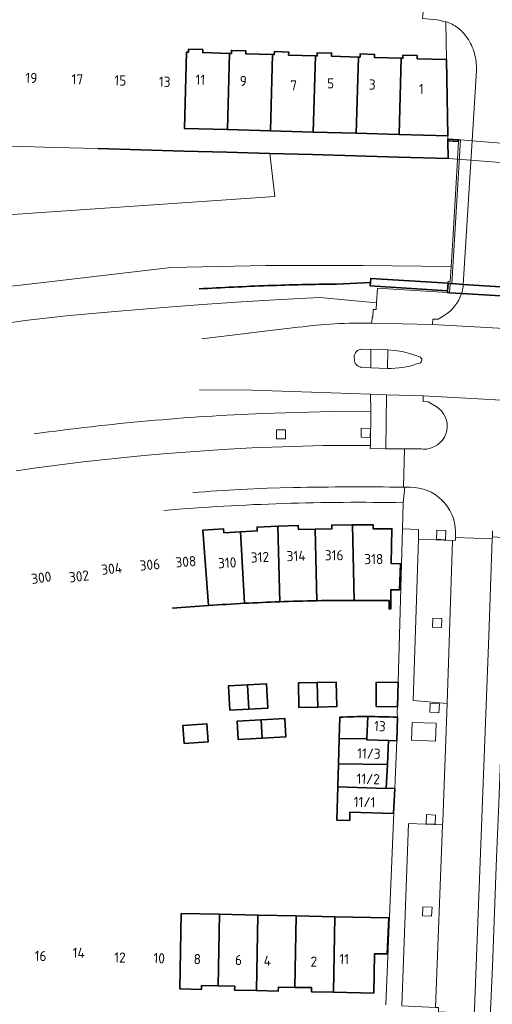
# Model space of a CAD drawing. Extents: x 150256 to 156914, y 461459 to 469481.
# Tile 604 of 656: x 154012 to 154075, y 468398 to 468528. Entities that reach past the tile are written whole.
import ezdxf
from ezdxf.enums import TextEntityAlignment as Align

# ---------------------------------------------------------------- set-up
doc = ezdxf.new("R2010")
doc.units = 0
doc.header["$LTSCALE"] = 0.75
for name, color, linetype, lineweight in [('B-RO-GK-BESCHOEIING-G', 251, 'GK-BESCHOEIING', 35), ('B-RO-GK-KADEMUUR-GV', 251, 'CONTINUOUS', 35), ('B-RO-GR-GROENVOORZIENING-GV', 251, 'CONTINUOUS', 18), ('B-RO-IE-TERREINAFSCHEIDING_KUNSTMATIG_MUUR-GV', 251, 'CONTINUOUS', 18), ('B-RO-KW-KUNSTWERK_DEK-GV', 6, 'CONTINUOUS', 18), ('B-RO-OG-BEBOUWING-GV', 6, 'CONTINUOUS', 35), ('B-RO-OG-BEBOUWING-T18', 1, 'CONTINUOUS', 18), ('B-RO-OG-TERREIN_CULTUURSCHEIDING-GV', 251, 'CONTINUOUS', 18), ('B-RO-OG-WATER_SLOOT-GV', 251, 'CONTINUOUS', 18), ('B-RO-VH-VERHARDING_ASFALT-GV', 251, 'CONTINUOUS', 18), ('B-RO-VH-VERHARDING_BETONSTRAATSTEEN-GV', 251, 'CONTINUOUS', 18), ('B-RO-VH-VERHARDING_GRASBETONSTEEN-GV', 251, 'CONTINUOUS', 18), ('B-RO-VH-VERHARDING_TEGEL-GV', 251, 'CONTINUOUS', 18)]:
    doc.layers.add(name, color=color, linetype=linetype, lineweight=lineweight)
doc.styles.add('NLCS-ISO-M200-T18', font='NLCS-ISO.ttf', dxfattribs={"height": 360})
doc.linetypes.add('GK-BESCHOEIING', pattern='A,30,-5,[1,NLCS.SHX,S=1,R=0,X=0,Y=0],-5', length=40)

msp = doc.modelspace()

# ---------------------------------------------------------------- linework, layer by layer
at = {"layer": 'B-RO-GK-BESCHOEIING-G'}
for points in [[(154069.197, 468510.09), (154069.153, 468512.437)], [(154069.197, 468510.09), (154069.153, 468512.437)], [(154045.534, 468510.754), (154039.807, 468510.915), (154034.111, 468511.074), (154028.415, 468511.234), (154022.719, 468511.393)], [(154045.534, 468510.754), (154039.807, 468510.915), (154034.111, 468511.074), (154028.415, 468511.234), (154022.719, 468511.393)], [(154045.534, 468510.754), (154051.199, 468510.595), (154056.896, 468510.435), (154062.602, 468510.275), (154069.197, 468510.09)], [(154045.534, 468510.754), (154051.199, 468510.595), (154056.896, 468510.435), (154062.602, 468510.275), (154069.197, 468510.09)], [(154058.868, 468493.629), (154054.357, 468493.433)], [(154058.868, 468493.629), (154054.357, 468493.433)]]:
    msp.add_lwpolyline(points, dxfattribs=at)
for points in [[(154045.252, 468493.224, 0.0060424), (154036.154, 468492.799)], [(154045.252, 468493.224, 0.0060424), (154036.154, 468492.799)], [(154054.357, 468493.433, 0.0062595), (154045.252, 468493.224)], [(154054.357, 468493.433, 0.0062595), (154045.252, 468493.224)]]:
    msp.add_lwpolyline(points, format="xyb", dxfattribs=at)
at = {"layer": 'B-RO-GK-KADEMUUR-GV'}
for points in [[(154070.552, 468512.347), (154070.565, 468512.565), (154069.149, 468512.661), (154069.153, 468512.437)], [(154070.552, 468512.347), (154070.565, 468512.565), (154069.149, 468512.661), (154069.153, 468512.437)], [(154069.172, 468493.535), (154058.906, 468494.178), (154058.868, 468493.629), (154058.837, 468493.18), (154069.104, 468492.537)], [(154069.172, 468493.535), (154058.906, 468494.178), (154058.868, 468493.629), (154058.837, 468493.18), (154069.104, 468492.537)], [(154077.038, 468492.041), (154077.113, 468492.985), (154076.12, 468493.054), (154071.168, 468493.397), (154069.68, 468493.5), (154069.172, 468493.535), (154069.104, 468492.537), (154069.09, 468492.307), (154069.354, 468492.292), (154070.953, 468492.199), (154076.158, 468491.897), (154076.762, 468491.851), (154077.021, 468491.832)], [(154077.038, 468492.041), (154077.113, 468492.985), (154076.12, 468493.054), (154071.168, 468493.397), (154069.68, 468493.5), (154069.172, 468493.535), (154069.104, 468492.537), (154069.09, 468492.307), (154069.354, 468492.292), (154070.953, 468492.199), (154076.158, 468491.897), (154076.762, 468491.851), (154077.021, 468491.832)]]:
    msp.add_lwpolyline(points, close=True, dxfattribs=at)
at = {"layer": 'B-RO-GR-GROENVOORZIENING-GV'}
for points in [[(154046.396, 468474.106), (154046.417, 468472.906), (154047.617, 468472.928), (154047.596, 468474.128)], [(154046.396, 468474.106), (154046.417, 468472.906), (154047.617, 468472.928), (154047.596, 468474.128)], [(154057.654, 468474.332), (154057.631, 468473.133), (154058.83, 468473.109), (154058.854, 468474.308)], [(154057.654, 468474.332), (154057.631, 468473.133), (154058.83, 468473.109), (154058.854, 468474.308)], [(154068.824, 468459.547), (154068.879, 468460.745), (154067.68, 468460.8), (154067.626, 468459.601)], [(154068.824, 468459.547), (154068.879, 468460.745), (154067.68, 468460.8), (154067.626, 468459.601)], [(154068.304, 468447.891), (154068.359, 468449.089), (154067.16, 468449.144), (154067.106, 468447.945)], [(154068.304, 468447.891), (154068.359, 468449.089), (154067.16, 468449.144), (154067.106, 468447.945)], [(154067.957, 468436.609), (154068.012, 468437.807), (154066.813, 468437.862), (154066.759, 468436.663)], [(154067.957, 468436.609), (154068.012, 468437.807), (154066.813, 468437.862), (154066.759, 468436.663)], [(154067.466, 468421.848), (154067.521, 468423.045), (154066.322, 468423.101), (154066.268, 468421.901)], [(154067.466, 468421.848), (154067.521, 468423.045), (154066.322, 468423.101), (154066.268, 468421.901)], [(154066.983, 468409.626), (154067.038, 468410.824), (154065.839, 468410.879), (154065.785, 468409.68)], [(154066.983, 468409.626), (154067.038, 468410.824), (154065.839, 468410.879), (154065.785, 468409.68)]]:
    msp.add_lwpolyline(points, close=True, dxfattribs=at)
at = {"layer": 'B-RO-IE-TERREINAFSCHEIDING_KUNSTMATIG_MUUR-GV'}
msp.add_lwpolyline([(154069.461, 468493.784), (154069.191, 468493.81), (154069.172, 468493.535), (154069.104, 468492.537), (154069.09, 468492.307), (154069.354, 468492.292), (154069.434, 468493.461), (154069.676, 468493.459), (154070.808, 468512.548), (154070.565, 468512.565), (154070.552, 468512.347), (154070.414, 468509.994), (154070.364, 468509.151), (154069.836, 468499.999), (154069.577, 468495.756)], close=True, dxfattribs=at)
msp.add_lwpolyline([(154069.461, 468493.784), (154069.191, 468493.81), (154069.172, 468493.535), (154069.104, 468492.537), (154069.09, 468492.307), (154069.354, 468492.292), (154069.434, 468493.461), (154069.676, 468493.459), (154070.808, 468512.548), (154070.565, 468512.565), (154070.552, 468512.347), (154070.414, 468509.994), (154070.364, 468509.151), (154069.836, 468499.999), (154069.577, 468495.756)], close=True, dxfattribs=at)
at = {"layer": 'B-RO-KW-KUNSTWERK_DEK-GV'}
msp.add_lwpolyline([(154077.297, 468512.039), (154072.343, 468512.428), (154070.808, 468512.548), (154070.565, 468512.565), (154070.552, 468512.347), (154070.414, 468509.994), (154070.364, 468509.151), (154069.836, 468499.999), (154069.577, 468495.756), (154069.461, 468493.784), (154069.191, 468493.81), (154069.172, 468493.535), (154069.104, 468492.537), (154069.09, 468492.307), (154069.354, 468492.292), (154070.953, 468492.199), (154076.158, 468491.897)], dxfattribs=at)
msp.add_lwpolyline([(154077.297, 468512.039), (154072.343, 468512.428), (154070.808, 468512.548), (154070.565, 468512.565), (154070.552, 468512.347), (154070.414, 468509.994), (154070.364, 468509.151), (154069.836, 468499.999), (154069.577, 468495.756), (154069.461, 468493.784), (154069.191, 468493.81), (154069.172, 468493.535), (154069.104, 468492.537), (154069.09, 468492.307), (154069.354, 468492.292), (154070.953, 468492.199), (154076.158, 468491.897)], dxfattribs=at)
at = {"layer": 'B-RO-OG-BEBOUWING-GV'}
for points in [[(154039.891, 468513.911), (154040.175, 468524.019), (154036.618, 468524.119), (154036.629, 468524.518), (154034.731, 468524.572), (154034.719, 468524.172), (154034.479, 468524.179), (154034.195, 468514.071)], [(154040.175, 468524.019), (154039.891, 468513.911), (154045.587, 468513.751), (154045.872, 468523.858), (154042.314, 468523.958), (154042.325, 468524.358), (154040.427, 468524.411), (154040.415, 468524.012)], [(154045.872, 468523.858), (154045.587, 468513.751), (154051.283, 468513.591), (154051.567, 468523.697), (154048.01, 468523.797), (154048.021, 468524.197), (154046.123, 468524.251), (154046.111, 468523.851)], [(154051.567, 468523.697), (154051.283, 468513.591), (154056.98, 468513.431), (154057.263, 468523.537), (154053.706, 468523.637), (154053.706, 468524.046), (154051.807, 468524.098), (154051.807, 468523.69)], [(154062.677, 468513.271), (154062.929, 468523.377), (154059.402, 468523.476), (154059.406, 468523.881), (154057.502, 468523.939), (154057.503, 468523.53), (154057.263, 468523.537), (154056.98, 468513.431)], [(154069.142, 468513.089), (154068.955, 468523.207), (154065.068, 468523.316), (154065.087, 468523.717), (154063.186, 468523.773), (154063.169, 468523.37), (154062.929, 468523.377), (154062.677, 468513.271)], [(154042.727, 468437.085), (154042.56, 468440.321), (154040.039, 468440.191), (154040.206, 468436.955)], [(154042.727, 468437.085), (154042.56, 468440.321), (154040.039, 468440.191), (154040.206, 468436.955)], [(154042.56, 468440.321), (154042.727, 468437.085), (154045.248, 468437.215), (154045.081, 468440.451)], [(154042.56, 468440.321), (154042.727, 468437.085), (154045.248, 468437.215), (154045.081, 468440.451)], [(154051.881, 468437.368), (154051.821, 468440.607), (154049.308, 468440.56), (154049.369, 468437.321)], [(154051.881, 468437.368), (154051.821, 468440.607), (154049.308, 468440.56), (154049.369, 468437.321)], [(154051.821, 468440.607), (154051.881, 468437.368), (154054.392, 468437.415), (154054.331, 468440.654)], [(154051.821, 468440.607), (154051.881, 468437.368), (154054.392, 468437.415), (154054.331, 468440.654)], [(154062.541, 468440.66), (154059.626, 468440.63), (154059.642, 468437.445), (154062.444, 468437.371)], [(154062.541, 468440.66), (154059.626, 468440.63), (154059.642, 468437.445), (154062.444, 468437.371)], [(154034.171, 468432.509), (154037.344, 468432.765), (154037.151, 468435.157), (154033.977, 468434.901)], [(154034.171, 468432.509), (154037.344, 468432.765), (154037.151, 468435.157), (154033.977, 468434.901)], [(154044.486, 468433.254), (154044.35, 468435.65), (154041.175, 468435.469), (154041.311, 468433.073)], [(154044.486, 468433.254), (154044.35, 468435.65), (154041.175, 468435.469), (154041.311, 468433.073)], [(154044.35, 468435.65), (154044.486, 468433.254), (154047.657, 468433.434), (154047.521, 468435.83)], [(154044.35, 468435.65), (154044.486, 468433.254), (154047.657, 468433.434), (154047.521, 468435.83)], [(154061.247, 468432.913), (154058.37, 468433.035), (154058.375, 468433.208), (154054.716, 468433.169), (154054.625, 468429.832), (154061.111, 468429.766)], [(154061.247, 468432.913), (154058.37, 468433.035), (154058.375, 468433.208), (154054.716, 468433.169), (154054.625, 468429.832), (154061.111, 468429.766)], [(154061.111, 468429.766), (154054.625, 468429.832), (154054.542, 468426.783), (154060.973, 468426.568), (154060.974, 468426.601)], [(154061.111, 468429.766), (154054.625, 468429.832), (154054.542, 468426.783), (154060.973, 468426.568), (154060.974, 468426.601)], [(154062.092, 468426.569), (154060.974, 468426.601), (154060.973, 468426.568), (154054.542, 468426.783), (154054.422, 468422.371), (154056.12, 468422.33), (154056.14, 468423.435), (154061.945, 468423.268)], [(154062.092, 468426.569), (154060.974, 468426.601), (154060.973, 468426.568), (154054.542, 468426.783), (154054.422, 468422.371), (154056.12, 468422.33), (154056.14, 468423.435), (154061.945, 468423.268)], [(154033.752, 468409.997), (154033.585, 468400.001), (154036.444, 468399.931), (154036.461, 468400.439), (154038.659, 468400.391), (154038.837, 468409.888)], [(154033.752, 468409.997), (154033.585, 468400.001), (154036.444, 468399.931), (154036.461, 468400.439), (154038.659, 468400.391), (154038.837, 468409.888)], [(154043.751, 468399.779), (154043.935, 468409.78), (154038.837, 468409.888), (154038.659, 468400.391), (154040.863, 468400.342), (154040.852, 468399.843)], [(154043.751, 468399.779), (154043.935, 468409.78), (154038.837, 468409.888), (154038.659, 468400.391), (154040.863, 468400.342), (154040.852, 468399.843)], [(154049.034, 468409.671), (154043.935, 468409.78), (154043.751, 468399.779), (154046.634, 468399.715), (154046.655, 468400.236), (154048.855, 468400.204)], [(154049.034, 468409.671), (154043.935, 468409.78), (154043.751, 468399.779), (154046.634, 468399.715), (154046.655, 468400.236), (154048.855, 468400.204)], [(154049.034, 468409.671), (154048.855, 468400.204), (154051.058, 468400.171), (154051.05, 468399.622), (154053.949, 468399.559), (154054.133, 468409.563)], [(154049.034, 468409.671), (154048.855, 468400.204), (154051.058, 468400.171), (154051.05, 468399.622), (154053.949, 468399.559), (154054.133, 468409.563)], [(154054.133, 468409.563), (154053.949, 468399.559), (154059.305, 468399.444), (154059.409, 468404.66), (154061.107, 468404.626), (154061.301, 468409.41)], [(154054.133, 468409.563), (154053.949, 468399.559), (154059.305, 468399.444), (154059.409, 468404.66), (154061.107, 468404.626), (154061.301, 468409.41)]]:
    msp.add_lwpolyline(points, close=True, dxfattribs=at)
for points in [[(154042.162, 468451.113), (154041.639, 468460.592), (154039.419, 468460.469), (154039.392, 468460.974), (154036.649, 468460.823)], [(154042.162, 468451.113), (154041.639, 468460.592), (154039.419, 468460.469), (154039.392, 468460.974), (154036.649, 468460.823)], [(154046.828, 468451.32), (154046.56, 468461.331), (154043.831, 468461.214), (154043.859, 468460.714), (154041.639, 468460.592), (154042.162, 468451.113)], [(154046.828, 468451.32), (154046.56, 468461.331), (154043.831, 468461.214), (154043.859, 468460.714), (154041.639, 468460.592), (154042.162, 468451.113)], [(154051.737, 468451.456), (154051.538, 468460.944), (154049.324, 468460.897), (154049.301, 468461.414), (154046.56, 468461.331)], [(154051.737, 468451.456), (154051.538, 468460.944), (154049.324, 468460.897), (154049.301, 468461.414), (154046.56, 468461.331)], [(154046.56, 468461.331), (154046.828, 468451.32)], [(154046.56, 468461.331), (154046.828, 468451.32)], [(154056.69, 468451.508), (154056.484, 468461.518), (154053.741, 468461.489), (154053.752, 468460.99), (154051.538, 468460.944), (154051.737, 468451.456)], [(154056.69, 468451.508), (154056.484, 468461.518), (154053.741, 468461.489), (154053.752, 468460.99), (154051.538, 468460.944), (154051.737, 468451.456)], [(154056.484, 468461.518), (154056.69, 468451.508)], [(154061.334, 468451.48), (154061.348, 468450.367), (154061.553, 468450.364), (154061.57, 468452.902), (154062.737, 468452.895), (154062.865, 468456.358), (154061.637, 468456.386), (154061.712, 468460.995), (154059.236, 468460.981), (154059.235, 468461.508), (154056.484, 468461.518)], [(154056.484, 468461.518), (154056.69, 468451.508)], [(154061.334, 468451.48), (154061.348, 468450.367), (154061.553, 468450.364), (154061.57, 468452.902), (154062.737, 468452.895), (154062.865, 468456.358), (154061.637, 468456.386), (154061.712, 468460.995), (154059.236, 468460.981), (154059.235, 468461.508), (154056.484, 468461.518)], [(154037.367, 468450.822), (154036.649, 468460.823)], [(154036.649, 468460.823), (154037.367, 468450.822)], [(154037.367, 468450.822), (154036.649, 468460.823)], [(154036.649, 468460.823), (154037.367, 468450.822)], [(154054.716, 468433.169), (154058.375, 468433.208), (154058.514, 468436.101)], [(154054.716, 468433.169), (154058.375, 468433.208), (154058.514, 468436.101)], [(154054.794, 468436.02), (154054.716, 468433.169)], [(154054.794, 468436.02), (154054.716, 468433.169)], [(154058.375, 468433.208), (154058.37, 468433.035), (154061.247, 468432.913), (154062.366, 468432.865), (154062.453, 468435.985), (154062.354, 468436)], [(154058.375, 468433.208), (154058.37, 468433.035), (154061.247, 468432.913), (154062.366, 468432.865), (154062.453, 468435.985), (154062.354, 468436)], [(154058.514, 468436.101), (154058.375, 468433.208)], [(154058.514, 468436.101), (154058.375, 468433.208)]]:
    msp.add_lwpolyline(points, dxfattribs=at)
for points in [[(154032.56, 468450.449, -0.003945), (154037.367, 468450.822)], [(154032.56, 468450.449, -0.003945), (154037.367, 468450.822)], [(154037.367, 468450.822, -0.0039605), (154042.162, 468451.113)], [(154037.367, 468450.822, -0.0039605), (154042.162, 468451.113)], [(154042.162, 468451.113, -0.004064), (154046.828, 468451.32)], [(154042.162, 468451.113, -0.004064), (154046.828, 468451.32)], [(154046.828, 468451.32, -0.0040767), (154051.737, 468451.456)], [(154046.828, 468451.32, -0.0040767), (154051.737, 468451.456)], [(154051.737, 468451.456, -0.0044434), (154056.69, 468451.508)], [(154051.737, 468451.456, -0.0044434), (154056.69, 468451.508)], [(154056.69, 468451.508, -0.0038758), (154061.334, 468451.48)], [(154056.69, 468451.508, -0.0038758), (154061.334, 468451.48)], [(154058.514, 468436.101, 0.012091), (154054.794, 468436.02)], [(154058.514, 468436.101, 0.012091), (154054.794, 468436.02)], [(154062.354, 468436, 0.0132858), (154058.514, 468436.101)], [(154062.354, 468436, 0.0132858), (154058.514, 468436.101)]]:
    msp.add_lwpolyline(points, format="xyb", dxfattribs=at)
at = {"layer": 'B-RO-OG-TERREIN_CULTUURSCHEIDING-GV'}
for points in [[(154059.052, 468488.245), (154059.06, 468488.259), (154059.075, 468489.067), (154059.177, 468489.068), (154059.23, 468490.074), (154059.621, 468490.044), (154059.683, 468490.932), (154052.175, 468491.638), (154046.976, 468491.375), (154041.779, 468491.07), (154036.585, 468490.724), (154031.393, 468490.336), (154024.939, 468489.803), (154018.49, 468489.216), (154015.769, 468488.934), (154013.054, 468488.597), (154009.135, 468488.039)], [(154059.052, 468488.245), (154059.06, 468488.259), (154059.075, 468489.067), (154059.177, 468489.068), (154059.23, 468490.074), (154059.621, 468490.044), (154059.683, 468490.932), (154052.175, 468491.638), (154046.976, 468491.375), (154041.779, 468491.07), (154036.585, 468490.724), (154031.393, 468490.336), (154024.939, 468489.803), (154018.49, 468489.216), (154015.769, 468488.934), (154013.054, 468488.597), (154009.135, 468488.039)], [(154036.488, 468486.17), (154042.681, 468486.925), (154042.652, 468486.908), (154049.3, 468487.701)], [(154036.488, 468486.17), (154042.681, 468486.925), (154042.652, 468486.908), (154049.3, 468487.701)], [(154058.893, 468478.845), (154043.225, 468479.362), (154036.18, 468479.402)], [(154058.893, 468478.845), (154043.225, 468479.362), (154036.18, 468479.402)], [(154044.565, 468476.286), (154053.707, 468476.524), (154058.919, 468476.585), (154058.893, 468478.845)], [(154044.565, 468476.286), (154053.707, 468476.524), (154058.919, 468476.585), (154058.893, 468478.845)], [(154067.575, 468477.207), (154066.523, 468477.834), (154065.843, 468477.875), (154065.864, 468478.622), (154061.009, 468478.767), (154060.928, 468471.615)], [(154067.575, 468477.207), (154066.523, 468477.834), (154065.843, 468477.875), (154065.864, 468478.622), (154061.009, 468478.767), (154060.928, 468471.615)], [(154060.928, 468471.615), (154063.389, 468471.595), (154065.555, 468471.578), (154065.651, 468471.577)], [(154060.928, 468471.615), (154063.389, 468471.595), (154065.555, 468471.578), (154065.651, 468471.577)]]:
    msp.add_lwpolyline(points, dxfattribs=at)
for points in [[(154049.3, 468487.701, -0.0397887), (154059.052, 468488.245)], [(154049.3, 468487.701, -0.0397887), (154059.052, 468488.245)], [(154066.496, 468471.595, 0.7008136), (154067.575, 468477.207)], [(154066.496, 468471.595, 0.7008136), (154067.575, 468477.207)], [(154014.257, 468473.579, -0.0238534), (154044.565, 468476.286)], [(154014.257, 468473.579, -0.0238534), (154044.565, 468476.286)], [(154065.651, 468471.577, 0.0686331), (154066.496, 468471.595)], [(154065.651, 468471.577, 0.0686331), (154066.496, 468471.595)]]:
    msp.add_lwpolyline(points, format="xyb", dxfattribs=at)
at = {"layer": 'B-RO-OG-WATER_SLOOT-GV'}
msp.add_lwpolyline([(154070.552, 468512.347), (154069.153, 468512.437), (154069.197, 468510.09), (154070.414, 468509.994)], close=True, dxfattribs=at)
msp.add_lwpolyline([(154070.552, 468512.347), (154069.153, 468512.437), (154069.197, 468510.09), (154070.414, 468509.994)], close=True, dxfattribs=at)
for points in [[(153988.149, 468501.086), (154046.177, 468505.024), (154045.534, 468510.754), (154039.807, 468510.915), (154034.111, 468511.074), (154028.415, 468511.234), (154022.719, 468511.393), (154017.023, 468511.553), (154011.327, 468511.712)], [(153988.149, 468501.086), (154046.177, 468505.024), (154045.534, 468510.754), (154039.807, 468510.915), (154034.111, 468511.074), (154028.415, 468511.234), (154022.719, 468511.393), (154017.023, 468511.553), (154011.327, 468511.712)], [(154005.064, 468492.455), (154017.012, 468493.829), (154032.393, 468495.616), (154045.028, 468495.891), (154057.8, 468495.892), (154069.577, 468495.756), (154069.836, 468499.999), (154070.364, 468509.151), (154070.414, 468509.994), (154069.197, 468510.09), (154062.602, 468510.275), (154056.896, 468510.435), (154051.199, 468510.595), (154045.534, 468510.754), (154046.177, 468505.024), (153988.149, 468501.086)], [(154005.064, 468492.455), (154017.012, 468493.829), (154032.393, 468495.616), (154045.028, 468495.891), (154057.8, 468495.892), (154069.577, 468495.756), (154069.836, 468499.999), (154070.364, 468509.151), (154070.414, 468509.994), (154069.197, 468510.09), (154062.602, 468510.275), (154056.896, 468510.435), (154051.199, 468510.595), (154045.534, 468510.754), (154046.177, 468505.024), (153988.149, 468501.086)], [(154077.856, 468509.407), (154070.414, 468509.994), (154070.364, 468509.151), (154069.836, 468499.999), (154069.577, 468495.756), (154069.461, 468493.784), (154069.191, 468493.81), (154069.172, 468493.535), (154069.68, 468493.5), (154071.168, 468493.397), (154076.12, 468493.054)], [(154054.357, 468493.433), (154058.868, 468493.629), (154058.906, 468494.178), (154069.172, 468493.535), (154069.191, 468493.81), (154069.461, 468493.784), (154069.577, 468495.756), (154057.8, 468495.892), (154045.028, 468495.891), (154032.393, 468495.616), (154017.012, 468493.829), (154005.064, 468492.455), (153993.803, 468489.845), (153979.933, 468487.097), (153967.847, 468484.075), (153961.53, 468482.289), (153949.582, 468478.581), (153940.462, 468475.193), (153941.207, 468473.26), (153941.515, 468473.356), (153941.632, 468473.046), (153948.839, 468475.713), (153949.004, 468475.244), (153959.896, 468478.991)], [(154054.357, 468493.433), (154058.868, 468493.629), (154058.906, 468494.178), (154069.172, 468493.535), (154069.191, 468493.81), (154069.461, 468493.784), (154069.577, 468495.756), (154057.8, 468495.892), (154045.028, 468495.891), (154032.393, 468495.616), (154017.012, 468493.829), (154005.064, 468492.455), (153993.803, 468489.845), (153979.933, 468487.097), (153967.847, 468484.075), (153961.53, 468482.289), (153949.582, 468478.581), (153940.462, 468475.193), (153941.207, 468473.26), (153941.515, 468473.356), (153941.632, 468473.046), (153948.839, 468475.713), (153949.004, 468475.244), (153959.896, 468478.991)], [(154009.135, 468488.039), (154013.054, 468488.597), (154015.769, 468488.934), (154018.49, 468489.216), (154024.939, 468489.803), (154031.393, 468490.336), (154036.585, 468490.724), (154041.779, 468491.07), (154046.976, 468491.375), (154052.175, 468491.638), (154059.683, 468490.932), (154059.819, 468492.888), (154069.09, 468492.307), (154069.104, 468492.537), (154058.837, 468493.18), (154058.868, 468493.629)], [(154009.135, 468488.039), (154013.054, 468488.597), (154015.769, 468488.934), (154018.49, 468489.216), (154024.939, 468489.803), (154031.393, 468490.336), (154036.585, 468490.724), (154041.779, 468491.07), (154046.976, 468491.375), (154052.175, 468491.638), (154059.683, 468490.932), (154059.819, 468492.888), (154069.09, 468492.307), (154069.104, 468492.537), (154058.837, 468493.18), (154058.868, 468493.629)], [(154058.868, 468493.629), (154054.357, 468493.433)], [(154058.868, 468493.629), (154054.357, 468493.433)]]:
    msp.add_lwpolyline(points, dxfattribs=at)
for points in [[(154045.252, 468493.224, 0.0060424), (154036.154, 468492.799)], [(154036.154, 468492.799, -0.0060424), (154045.252, 468493.224)], [(154045.252, 468493.224, 0.0060424), (154036.154, 468492.799)], [(154036.154, 468492.799, -0.0060424), (154045.252, 468493.224)], [(154054.357, 468493.433, 0.0062595), (154045.252, 468493.224)], [(154045.252, 468493.224, -0.0062595), (154054.357, 468493.433)], [(154054.357, 468493.433, 0.0062595), (154045.252, 468493.224)], [(154045.252, 468493.224, -0.0062595), (154054.357, 468493.433)]]:
    msp.add_lwpolyline(points, format="xyb", dxfattribs=at)
at = {"layer": 'B-RO-VH-VERHARDING_ASFALT-GV'}
for points in [[(154049.3, 468487.701), (154042.652, 468486.908), (154042.681, 468486.925), (154036.488, 468486.17)], [(154049.3, 468487.701), (154042.652, 468486.908), (154042.681, 468486.925), (154036.488, 468486.17)], [(154145.416, 468477.189), (154140.275, 468478.02), (154134.113, 468478.987), (154127.947, 468479.925), (154121.887, 468480.797), (154118.743, 468481.233), (154115.608, 468481.724), (154115.417, 468481.758), (154103.25, 468484.005), (154091.258, 468486.228), (154091.084, 468486.258), (154089.955, 468486.433), (154088.822, 468486.587), (154079.087, 468487.404), (154073.46, 468487.725), (154067.087, 468488.085), (154059.06, 468488.245), (154059.052, 468488.245)], [(154145.416, 468477.189), (154140.275, 468478.02), (154134.113, 468478.987), (154127.947, 468479.925), (154121.887, 468480.797), (154118.743, 468481.233), (154115.608, 468481.724), (154115.417, 468481.758), (154103.25, 468484.005), (154091.258, 468486.228), (154091.084, 468486.258), (154089.955, 468486.433), (154088.822, 468486.587), (154079.087, 468487.404), (154073.46, 468487.725), (154067.087, 468488.085), (154059.06, 468488.245), (154059.052, 468488.245)], [(154057.739, 468484.801), (154058.939, 468484.769), (154061.174, 468484.711), (154062.125, 468484.638), (154063.068, 468484.488), (154064.051, 468484.249), (154065.011, 468483.932), (154065.387, 468483.8)], [(154057.739, 468484.801), (154058.939, 468484.769), (154061.174, 468484.711), (154062.125, 468484.638), (154063.068, 468484.488), (154064.051, 468484.249), (154065.011, 468483.932), (154065.387, 468483.8)], [(154056.732, 468483.413), (154056.717, 468483.727)], [(154056.732, 468483.413), (154056.717, 468483.727)], [(154061.145, 468482.244), (154058.919, 468482.346), (154058.919, 468482.354), (154057.722, 468482.398)], [(154061.145, 468482.244), (154058.919, 468482.346), (154058.919, 468482.354), (154057.722, 468482.398)], [(154065.365, 468482.953), (154065.024, 468482.853)], [(154065.365, 468482.953), (154065.024, 468482.853)], [(154036.18, 468479.402), (154043.225, 468479.362), (154058.893, 468478.845), (154061.009, 468478.767), (154065.864, 468478.622), (154073.096, 468478.227), (154079.397, 468477.884), (154085.831, 468477.258), (154088.921, 468477.057), (154092.014, 468476.91)], [(154036.18, 468479.402), (154043.225, 468479.362), (154058.893, 468478.845), (154061.009, 468478.767), (154065.864, 468478.622), (154073.096, 468478.227), (154079.397, 468477.884), (154085.831, 468477.258), (154088.921, 468477.057), (154092.014, 468476.91)]]:
    msp.add_lwpolyline(points, dxfattribs=at)
for points in [[(154059.052, 468488.245, 0.0397887), (154049.3, 468487.701)], [(154059.052, 468488.245, 0.0397887), (154049.3, 468487.701)], [(154056.717, 468483.727, -0.4284318), (154057.739, 468484.801)], [(154056.717, 468483.727, -0.4284318), (154057.739, 468484.801)], [(154057.722, 468482.398, -0.4015023), (154056.732, 468483.413)], [(154057.722, 468482.398, -0.4015023), (154056.732, 468483.413)], [(154065.387, 468483.8, -0.7296637), (154065.365, 468482.953)], [(154065.387, 468483.8, -0.7296637), (154065.365, 468482.953)], [(154065.024, 468482.853, -0.0878881), (154061.145, 468482.244)], [(154065.024, 468482.853, -0.0878881), (154061.145, 468482.244)]]:
    msp.add_lwpolyline(points, format="xyb", dxfattribs=at)
at = {"layer": 'B-RO-VH-VERHARDING_BETONSTRAATSTEEN-GV'}
for points in [[(154085.49, 468533.175), (154080.849, 468533.521), (154072.76, 468534.125), (154066.205, 468534.614), (154065.856, 468529.525), (154065.789, 468528.634), (154067.663, 468528.483)], [(154068.864, 468528.136), (154068.86, 468528.249)], [(154068.86, 468528.249), (154068.864, 468528.136), (154068.955, 468523.207)], [(154068.955, 468523.207), (154069.142, 468513.089), (154069.149, 468512.661), (154070.565, 468512.565), (154070.808, 468512.548), (154072.343, 468512.428), (154072.924, 468521.775)], [(154072.924, 468521.775), (154072.343, 468512.428), (154077.297, 468512.039), (154077.942, 468522.483)], [(154071.15, 468493.099), (154071.168, 468493.397), (154072.343, 468512.428), (154070.808, 468512.548), (154069.676, 468493.459), (154069.434, 468493.461), (154069.354, 468492.292), (154070.953, 468492.199)], [(154071.15, 468493.099), (154071.168, 468493.397), (154072.343, 468512.428), (154070.808, 468512.548), (154069.676, 468493.459), (154069.434, 468493.461), (154069.354, 468492.292), (154070.953, 468492.199)], [(154076.113, 468492.948), (154076.12, 468493.054), (154077.297, 468512.039), (154072.343, 468512.428), (154071.168, 468493.397), (154071.15, 468493.099)], [(154076.113, 468492.948), (154076.12, 468493.054), (154077.297, 468512.039), (154072.343, 468512.428), (154071.168, 468493.397), (154071.15, 468493.099)], [(154070.953, 468492.199), (154069.354, 468492.292), (154069.09, 468492.307), (154059.819, 468492.888), (154059.683, 468490.932)], [(154070.953, 468492.199), (154069.354, 468492.292), (154069.09, 468492.307), (154059.819, 468492.888), (154059.683, 468490.932)], [(154059.683, 468490.932), (154059.621, 468490.044), (154059.23, 468490.074), (154059.177, 468489.068), (154059.075, 468489.067), (154059.06, 468488.259), (154059.052, 468488.245), (154059.06, 468488.245), (154067.087, 468488.085), (154067.13, 468488.792), (154067.874, 468488.792), (154068.671, 468489.278)], [(154059.683, 468490.932), (154059.621, 468490.044), (154059.23, 468490.074), (154059.177, 468489.068), (154059.075, 468489.067), (154059.06, 468488.259), (154059.052, 468488.245), (154059.06, 468488.245), (154067.087, 468488.085), (154067.13, 468488.792), (154067.874, 468488.792), (154068.671, 468489.278)], [(154076.158, 468491.897), (154070.953, 468492.199)], [(154070.953, 468492.199), (154076.158, 468491.897), (154076.152, 468491.937)], [(154076.158, 468491.897), (154070.953, 468492.199)], [(154070.953, 468492.199), (154076.158, 468491.897), (154076.152, 468491.937)], [(154068.671, 468489.278), (154067.874, 468488.792), (154067.13, 468488.792), (154067.087, 468488.085), (154073.46, 468487.725), (154079.087, 468487.404), (154079.17, 468488.121), (154078.566, 468488.165), (154078.33, 468488.361)], [(154068.671, 468489.278), (154067.874, 468488.792), (154067.13, 468488.792), (154067.087, 468488.085), (154073.46, 468487.725), (154079.087, 468487.404), (154079.17, 468488.121), (154078.566, 468488.165), (154078.33, 468488.361)], [(154057.722, 468482.398), (154058.919, 468482.354), (154058.939, 468484.769), (154057.739, 468484.801)], [(154057.722, 468482.398), (154058.919, 468482.354), (154058.939, 468484.769), (154057.739, 468484.801)], [(154065.387, 468483.8), (154065.011, 468483.932), (154064.051, 468484.249), (154063.068, 468484.488), (154062.125, 468484.638), (154061.174, 468484.711), (154061.145, 468482.244)], [(154065.387, 468483.8), (154065.011, 468483.932), (154064.051, 468484.249), (154063.068, 468484.488), (154062.125, 468484.638), (154061.174, 468484.711), (154061.145, 468482.244)], [(154056.717, 468483.727), (154056.732, 468483.413)], [(154056.717, 468483.727), (154056.732, 468483.413)], [(154065.024, 468482.853), (154065.365, 468482.953)], [(154065.024, 468482.853), (154065.365, 468482.953)], [(154078.807, 468477.172), (154079.344, 468477.127), (154079.397, 468477.884), (154073.096, 468478.227), (154065.864, 468478.622), (154065.843, 468477.875), (154066.523, 468477.834), (154067.575, 468477.207)], [(154078.807, 468477.172), (154079.344, 468477.127), (154079.397, 468477.884), (154073.096, 468478.227), (154065.864, 468478.622), (154065.843, 468477.875), (154066.523, 468477.834), (154067.575, 468477.207)], [(154063.251, 468466.511), (154063.389, 468471.595), (154060.928, 468471.615), (154058.848, 468471.632), (154058.854, 468472.045), (154052.611, 468472.014), (154043.149, 468471.707), (154039.278, 468471.502), (154035.593, 468471.249), (154031.909, 468470.974), (154029.278, 468470.751), (154026.647, 468470.507), (154023.709, 468470.2), (154020.771, 468469.867), (154017.66, 468469.48), (154014.558, 468469.067), (154011.869, 468468.68)], [(154063.251, 468466.511), (154063.389, 468471.595), (154060.928, 468471.615), (154058.848, 468471.632), (154058.854, 468472.045), (154052.611, 468472.014), (154043.149, 468471.707), (154039.278, 468471.502), (154035.593, 468471.249), (154031.909, 468470.974), (154029.278, 468470.751), (154026.647, 468470.507), (154023.709, 468470.2), (154020.771, 468469.867), (154017.66, 468469.48), (154014.558, 468469.067), (154011.869, 468468.68)], [(154065.651, 468471.577), (154065.555, 468471.578), (154063.389, 468471.595), (154063.251, 468466.511), (154063.433, 468466.508), (154064.132, 468466.503)], [(154065.651, 468471.577), (154065.555, 468471.578), (154063.389, 468471.595), (154063.251, 468466.511), (154063.433, 468466.508), (154064.132, 468466.503)], [(154041.669, 468466.198), (154045.159, 468466.36), (154048.651, 468466.462)], [(154041.669, 468466.198), (154045.159, 468466.36), (154048.651, 468466.462)], [(154064.132, 468466.503), (154063.433, 468466.508), (154063.203, 468464.448), (154063.106, 468460.978), (154065.233, 468460.88), (154065.233, 468459.634), (154069.736, 468459.444), (154070.151, 468459.469), (154070.147, 468459.822), (154070.137, 468460.61)], [(154064.132, 468466.503), (154063.433, 468466.508), (154063.203, 468464.448), (154063.106, 468460.978), (154065.233, 468460.88), (154065.233, 468459.634), (154069.736, 468459.444), (154070.151, 468459.469), (154070.147, 468459.822), (154070.137, 468460.61)], [(154070.137, 468460.61), (154070.147, 468459.822), (154075.034, 468459.671)], [(154070.137, 468460.61), (154070.147, 468459.822), (154075.034, 468459.671)], [(154075.034, 468459.671), (154075.043, 468459.92), (154075.072, 468460.736)], [(154075.034, 468459.671), (154075.043, 468459.92), (154075.072, 468460.736)]]:
    msp.add_lwpolyline(points, dxfattribs=at)
for points in [[(154067.663, 468528.483, -0.0359314), (154068.864, 468528.136)], [(154068.86, 468528.249, -0.0819539), (154070.458, 468527.394)], [(154070.458, 468527.394, 0.0819539), (154068.86, 468528.249)], [(154070.458, 468527.394, -0.0816232), (154071.704, 468526.079)], [(154071.704, 468526.079, 0.0816232), (154070.458, 468527.394)], [(154071.704, 468526.079, -0.0811559), (154072.663, 468524.026)], [(154072.663, 468524.026, 0.0811559), (154071.704, 468526.079)], [(154072.663, 468524.026, -0.0812861), (154072.924, 468521.775)], [(154072.924, 468521.775, 0.0812861), (154072.663, 468524.026)], [(154070.953, 468492.199, 0.0441377), (154071.15, 468493.099)], [(154071.15, 468493.099, -0.0441377), (154070.953, 468492.199)], [(154070.953, 468492.199, 0.0441377), (154071.15, 468493.099)], [(154071.15, 468493.099, -0.0441377), (154070.953, 468492.199)], [(154068.671, 468489.278, 0.1822659), (154070.953, 468492.199)], [(154070.953, 468492.199, -0.1822659), (154068.671, 468489.278)], [(154068.671, 468489.278, 0.1822659), (154070.953, 468492.199)], [(154070.953, 468492.199, -0.1822659), (154068.671, 468489.278)], [(154057.739, 468484.801, 0.4284318), (154056.717, 468483.727)], [(154057.739, 468484.801, 0.4284318), (154056.717, 468483.727)], [(154056.732, 468483.413, 0.4015023), (154057.722, 468482.398)], [(154056.732, 468483.413, 0.4015023), (154057.722, 468482.398)], [(154065.365, 468482.953, 0.7296637), (154065.387, 468483.8)], [(154065.365, 468482.953, 0.7296637), (154065.387, 468483.8)], [(154061.145, 468482.244, 0.0878881), (154065.024, 468482.853)], [(154061.145, 468482.244, 0.0878881), (154065.024, 468482.853)], [(154067.575, 468477.207, -0.7008136), (154066.496, 468471.595)], [(154067.575, 468477.207, -0.7008136), (154066.496, 468471.595)], [(154066.496, 468471.595, -0.0686331), (154065.651, 468471.577)], [(154066.496, 468471.595, -0.0686331), (154065.651, 468471.577)], [(154035.318, 468465.801, -0.0058326), (154041.669, 468466.198)], [(154035.318, 468465.801, -0.0058326), (154041.669, 468466.198)], [(154048.651, 468466.462, -0.0044659), (154056.042, 468466.549)], [(154048.651, 468466.462, -0.0044659), (154056.042, 468466.549)], [(154056.042, 468466.549, -0.0044395), (154063.251, 468466.511)], [(154056.042, 468466.549, -0.0044395), (154063.251, 468466.511)], [(154064.132, 468466.503, -0.4151954), (154070.137, 468460.61)], [(154070.137, 468460.61, 0.4151954), (154064.132, 468466.503)], [(154064.132, 468466.503, -0.4151954), (154070.137, 468460.61)], [(154070.137, 468460.61, 0.4151954), (154064.132, 468466.503)]]:
    msp.add_lwpolyline(points, format="xyb", dxfattribs=at)
for points in [[(154058.919, 468482.354), (154058.919, 468482.346), (154061.145, 468482.244), (154061.174, 468484.711), (154058.939, 468484.769)], [(154058.919, 468482.354), (154058.919, 468482.346), (154061.145, 468482.244), (154061.174, 468484.711), (154058.939, 468484.769)], [(154072.673, 468397.302), (154074.579, 468446.802), (154075.034, 468459.671), (154070.147, 468459.822), (154070.151, 468459.469), (154069.736, 468459.444), (154069.044, 468437.826), (154068.485, 468422.248), (154068.424, 468421.74), (154067.509, 468397.554), (154067.904, 468397.53), (154067.878, 468396.965), (154072.651, 468396.729)], [(154072.673, 468397.302), (154074.579, 468446.802), (154075.034, 468459.671), (154070.147, 468459.822), (154070.151, 468459.469), (154069.736, 468459.444), (154069.044, 468437.826), (154068.485, 468422.248), (154068.424, 468421.74), (154067.509, 468397.554), (154067.904, 468397.53), (154067.878, 468396.965), (154072.651, 468396.729)], [(154068.824, 468459.547), (154067.626, 468459.601), (154067.68, 468460.8), (154068.879, 468460.745)], [(154068.824, 468459.547), (154067.626, 468459.601), (154067.68, 468460.8), (154068.879, 468460.745)]]:
    msp.add_lwpolyline(points, close=True, dxfattribs=at)
at = {"layer": 'B-RO-VH-VERHARDING_GRASBETONSTEEN-GV'}
msp.add_lwpolyline([(154078, 468511.762), (154078.013, 468511.983), (154077.747, 468512.004), (154077.297, 468512.039), (154072.343, 468512.428), (154070.808, 468512.548), (154070.565, 468512.565), (154070.552, 468512.347), (154070.414, 468509.994), (154077.856, 468509.407)], close=True, dxfattribs=at)
msp.add_lwpolyline([(154078, 468511.762), (154078.013, 468511.983), (154077.747, 468512.004), (154077.297, 468512.039), (154072.343, 468512.428), (154070.808, 468512.548), (154070.565, 468512.565), (154070.552, 468512.347), (154070.414, 468509.994), (154077.856, 468509.407)], close=True, dxfattribs=at)
at = {"layer": 'B-RO-VH-VERHARDING_TEGEL-GV'}
for points in [[(154060.928, 468471.615), (154061.009, 468478.767), (154058.893, 468478.845), (154058.919, 468476.585), (154058.854, 468472.045), (154058.848, 468471.632)], [(154060.928, 468471.615), (154061.009, 468478.767), (154058.893, 468478.845), (154058.919, 468476.585), (154058.854, 468472.045), (154058.848, 468471.632)], [(154046.396, 468474.106), (154047.596, 468474.128), (154047.617, 468472.928), (154046.417, 468472.906)], [(154046.396, 468474.106), (154047.596, 468474.128), (154047.617, 468472.928), (154046.417, 468472.906)], [(154057.654, 468474.332), (154058.854, 468474.308), (154058.83, 468473.109), (154057.631, 468473.133)], [(154057.654, 468474.332), (154058.854, 468474.308), (154058.83, 468473.109), (154057.631, 468473.133)], [(154065.233, 468459.634), (154064.532, 468438.217), (154069.044, 468437.826), (154069.736, 468459.444)], [(154065.233, 468459.634), (154064.532, 468438.217), (154069.044, 468437.826), (154069.736, 468459.444)], [(154068.304, 468447.891), (154067.106, 468447.945), (154067.16, 468449.144), (154068.359, 468449.089)], [(154068.304, 468447.891), (154067.106, 468447.945), (154067.16, 468449.144), (154068.359, 468449.089)], [(154067.957, 468436.609), (154066.759, 468436.663), (154066.813, 468437.862), (154068.012, 468437.807)], [(154067.957, 468436.609), (154066.759, 468436.663), (154066.813, 468437.862), (154068.012, 468437.807)], [(154064.399, 468435.319), (154064.322, 468432.96), (154067.495, 468432.858), (154067.571, 468435.217)], [(154064.399, 468435.319), (154067.571, 468435.217), (154067.495, 468432.858), (154064.322, 468432.96)], [(154064.399, 468435.319), (154064.322, 468432.96), (154067.495, 468432.858), (154067.571, 468435.217)], [(154064.399, 468435.319), (154067.571, 468435.217), (154067.495, 468432.858), (154064.322, 468432.96)], [(154067.466, 468421.848), (154066.268, 468421.901), (154066.322, 468423.101), (154067.521, 468423.045)], [(154067.466, 468421.848), (154066.268, 468421.901), (154066.322, 468423.101), (154067.521, 468423.045)], [(154068.424, 468421.74), (154063.934, 468421.906), (154063.013, 468397.773), (154067.509, 468397.554)], [(154068.424, 468421.74), (154063.934, 468421.906), (154063.013, 468397.773), (154067.509, 468397.554)], [(154066.983, 468409.626), (154065.785, 468409.68), (154065.839, 468410.879), (154067.038, 468410.824)], [(154066.983, 468409.626), (154065.785, 468409.68), (154065.839, 468410.879), (154067.038, 468410.824)]]:
    msp.add_lwpolyline(points, close=True, dxfattribs=at)
for points in [[(154011.869, 468468.68), (154014.558, 468469.067), (154017.66, 468469.48), (154020.771, 468469.867), (154023.709, 468470.2), (154026.647, 468470.507), (154029.278, 468470.751), (154031.909, 468470.974), (154035.593, 468471.249), (154039.278, 468471.502), (154043.149, 468471.707), (154052.611, 468472.014), (154058.854, 468472.045), (154058.919, 468476.585), (154053.707, 468476.524), (154044.565, 468476.286)], [(154011.869, 468468.68), (154014.558, 468469.067), (154017.66, 468469.48), (154020.771, 468469.867), (154023.709, 468470.2), (154026.647, 468470.507), (154029.278, 468470.751), (154031.909, 468470.974), (154035.593, 468471.249), (154039.278, 468471.502), (154043.149, 468471.707), (154052.611, 468472.014), (154058.854, 468472.045), (154058.919, 468476.585), (154053.707, 468476.524), (154044.565, 468476.286)], [(154048.651, 468466.462), (154045.159, 468466.36), (154041.669, 468466.198)], [(154048.651, 468466.462), (154045.159, 468466.36), (154041.669, 468466.198)], [(154063.203, 468464.448), (154063.433, 468466.508), (154063.251, 468466.511)], [(154063.203, 468464.448), (154063.433, 468466.508), (154063.251, 468466.511)], [(154063.013, 468397.773), (154063.934, 468421.906), (154068.424, 468421.74), (154068.485, 468422.248), (154069.044, 468437.826), (154064.532, 468438.217), (154065.233, 468459.634), (154065.233, 468460.88), (154063.106, 468460.978), (154062.541, 468440.66), (154062.444, 468437.371), (154062.424, 468436.691), (154062.453, 468435.985), (154062.366, 468432.865), (154062.236, 468429.754), (154062.092, 468426.569), (154060.9, 468397.876)], [(154063.013, 468397.773), (154063.934, 468421.906), (154068.424, 468421.74), (154068.485, 468422.248), (154069.044, 468437.826), (154064.532, 468438.217), (154065.233, 468459.634), (154065.233, 468460.88), (154063.106, 468460.978), (154062.541, 468440.66), (154062.444, 468437.371), (154062.424, 468436.691), (154062.453, 468435.985), (154062.366, 468432.865), (154062.236, 468429.754), (154062.092, 468426.569), (154060.9, 468397.876)], [(154074.132, 468381.854), (154074.449, 468388.88), (154074.762, 468395.806), (154074.816, 468397.2), (154075.041, 468402.965), (154075.321, 468410.171), (154075.601, 468417.391), (154075.881, 468424.592), (154076.375, 468437.298), (154076.399, 468437.918), (154076.547, 468442.305), (154077.106, 468459.791), (154075.043, 468459.92), (154075.034, 468459.671), (154074.579, 468446.802), (154072.673, 468397.302), (154072.651, 468396.729), (154072.073, 468381.707), (154072.054, 468381.235)], [(154074.132, 468381.854), (154074.449, 468388.88), (154074.762, 468395.806), (154074.816, 468397.2), (154075.041, 468402.965), (154075.321, 468410.171), (154075.601, 468417.391), (154075.881, 468424.592), (154076.375, 468437.298), (154076.399, 468437.918), (154076.547, 468442.305), (154077.106, 468459.791), (154075.043, 468459.92), (154075.034, 468459.671), (154074.579, 468446.802), (154072.673, 468397.302), (154072.651, 468396.729), (154072.073, 468381.707), (154072.054, 468381.235)]]:
    msp.add_lwpolyline(points, dxfattribs=at)
for points in [[(154044.565, 468476.286, 0.0238534), (154014.257, 468473.579)], [(154044.565, 468476.286, 0.0238534), (154014.257, 468473.579)], [(154041.669, 468466.198, 0.0058326), (154035.318, 468465.801)], [(154041.669, 468466.198, 0.0058326), (154035.318, 468465.801)], [(154056.042, 468466.549, 0.0044659), (154048.651, 468466.462)], [(154056.042, 468466.549, 0.0044659), (154048.651, 468466.462)], [(154063.251, 468466.511, 0.0044395), (154056.042, 468466.549)], [(154063.251, 468466.511, 0.0044395), (154056.042, 468466.549)], [(154031.478, 468463.432, -0.025531), (154063.203, 468464.448)], [(154031.478, 468463.432, -0.025531), (154063.203, 468464.448)]]:
    msp.add_lwpolyline(points, format="xyb", dxfattribs=at)

# ---------------------------------------------------------------- texts
at = {"layer": 'B-RO-OG-BEBOUWING-T18', "style": 'NLCS-ISO-M200-T18'}
for s, rotation, p in [('19', 358.4, (154013.88, 468520.758)), ('17', 358.4, (154019.981, 468520.587)), ('15', 358.4, (154025.688, 468520.425)), ('13', 358.4, (154031.572, 468520.259)), ('11', 358.4, (154036.3, 468520.526)), ('9', 358.4, (154041.995, 468520.366)), ('7', 358.4, (154048.674, 468519.777)), ('5', 358.5, (154053.587, 468520.048)), ('3', 358.3, (154059.107, 468519.888)), ('1', 358.4, (154065.616, 468519.299)), ('316', 0.6, (154054.051, 468457.492)), ('316', 0.6, (154054.051, 468457.492)), ('306', 5.2, (154029.6, 468456.225)), ('306', 5.2, (154029.6, 468456.225)), ('308', 4.5, (154034.376, 468456.631)), ('308', 4.5, (154034.376, 468456.631)), ('310', 3.2, (154039.86, 468456.487)), ('310', 3.2, (154039.86, 468456.487)), ('312', 2.5, (154044.204, 468457.226)), ('312', 2.5, (154044.204, 468457.226)), ('314', 1.7, (154049, 468457.403)), ('314', 1.7, (154049, 468457.403)), ('318', 0.3, (154059.311, 468456.981)), ('318', 0.3, (154059.311, 468456.981)), ('302', 6.7, (154020.204, 468454.691)), ('302', 6.7, (154020.204, 468454.691)), ('304', 6.5, (154024.53, 468455.7)), ('304', 6.5, (154024.53, 468455.7)), ('300', 8.3, (154015.198, 468454.517)), ('300', 8.3, (154015.198, 468454.517)), ('13', 357.3, (154060.123, 468434.829)), ('13', 357.3, (154060.123, 468434.829)), ('11/3', 358.5, (154058.664, 468431.196)), ('11/3', 358.5, (154058.664, 468431.196)), ('11/2', 358.5, (154058.572, 468427.833)), ('11/2', 358.5, (154058.572, 468427.833)), ('11/1', 358.4, (154058.087, 468424.767)), ('11/1', 358.4, (154058.087, 468424.767)), ('16', 358.7, (154015.106, 468404.373)), ('16', 358.7, (154015.106, 468404.373)), ('14', 359, (154020.166, 468404.783)), ('14', 359, (154020.166, 468404.783)), ('12', 358.7, (154025.634, 468404.161)), ('12', 358.7, (154025.634, 468404.161)), ('10', 358.6, (154030.839, 468404.069)), ('10', 358.6, (154030.839, 468404.069)), ('8', 358.6, (154035.896, 468403.946)), ('8', 358.6, (154035.896, 468403.946)), ('11', 358.9, (154055.394, 468403.956)), ('11', 358.9, (154055.394, 468403.956)), ('6', 358.7, (154041.366, 468403.833)), ('6', 358.7, (154041.366, 468403.833)), ('4', 358.7, (154045.198, 468403.748)), ('4', 358.7, (154045.198, 468403.748)), ('2', 358.7, (154051.356, 468403.616)), ('2', 358.7, (154051.356, 468403.616))]:
    msp.add_text(s, height=1.35, rotation=rotation, dxfattribs=at).set_placement(p, align=Align.MIDDLE)

doc.saveas('drawing.dxf')
